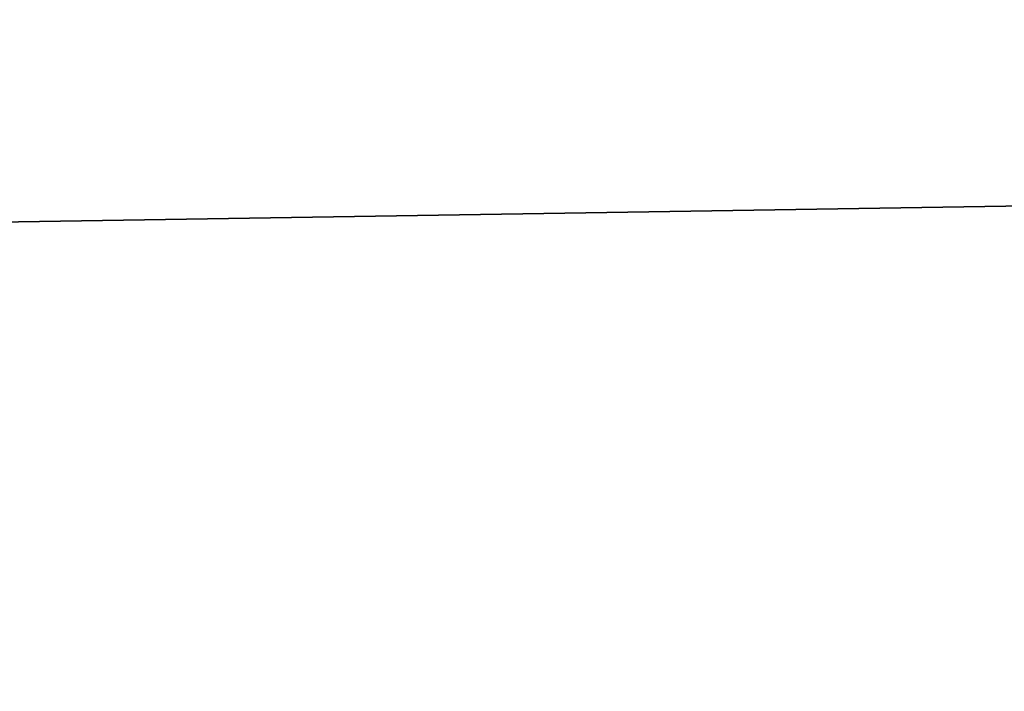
# Model space of a CAD drawing. Header units: millimetres. Extents: x -522 to 188, y -54 to 63.
# Tile 609 of 656: x -3.79519 to -3.79238, y -36.79808 to -36.79617. Entities that reach past the tile are written whole.
import ezdxf

# ---------------------------------------------------------------- set-up
doc = ezdxf.new("R2010")
doc.units = ezdxf.units.MM
doc.header["$LTSCALE"] = 65.185185
for name, color, linetype in [('1', 7, 'CONTINUOUS'), ('2', 7, 'CONTINUOUS'), ('8', 7, 'CONTINUOUS'), ('9', 7, 'CONTINUOUS')]:
    doc.layers.add(name, color=color, linetype=linetype)

msp = doc.modelspace()

# ---------------------------------------------------------------- linework, layer by layer
at = {"layer": '1', "color": 7, "linetype": 'CONTINUOUS'}
for points in [[(-4.178775, -36.8, -12.3100676), (-3.3646476, 23, -12.5570357), (-3.3647088, -36.8, -12.5570172), (-4.178775, -36.8, -12.3100676)], [(-4.178713, 23, -12.3100917), (-3.3646476, 23, -12.5570357), (-4.178775, -36.8, -12.3100676), (-4.178713, 23, -12.3100917)]]:
    msp.add_3dface(points, dxfattribs=at)
at = {"layer": '2', "color": 7, "linetype": 'CONTINUOUS'}
for points in [[(-3.3647088, -36.8, 12.5570172), (-4.178713, 23, 12.3100917), (-4.178775, -36.8, 12.3100676), (-3.3647088, -36.8, 12.5570172)], [(-3.3646476, 23, 12.5570357), (-4.178713, 23, 12.3100917), (-3.3647088, -36.8, 12.5570172), (-3.3646476, 23, 12.5570357)]]:
    msp.add_3dface(points, dxfattribs=at)
at = {"layer": '8', "color": 3, "linetype": 'CONTINUOUS'}
for points in [[(-3.5424354, -36.7927089, -10.4356782), (-3.998883, -36.8, -10.1399671), (-4.2173768, -36.7927089, -10.1816483), (-3.5424354, -36.7927089, -10.4356782)], [(-3.6503799, -36.8, -10.2705676), (-3.998883, -36.8, -10.1399671), (-3.5424354, -36.7927089, -10.4356782), (-3.6503799, -36.8, -10.2705676)]]:
    msp.add_3dface(points, dxfattribs=at)
at = {"layer": '9', "color": 3, "linetype": 'CONTINUOUS'}
for points in [[(-3.9988822, -36.8, 10.1399675), (-3.650379, -36.8, 10.2705679), (-4.2173768, -36.7927089, 10.1816483), (-3.9988822, -36.8, 10.1399675)], [(-4.2173768, -36.7927089, 10.1816483), (-3.650379, -36.8, 10.2705679), (-3.5424354, -36.7927089, 10.4356782), (-4.2173768, -36.7927089, 10.1816483)]]:
    msp.add_3dface(points, dxfattribs=at)

doc.saveas('drawing.dxf')
